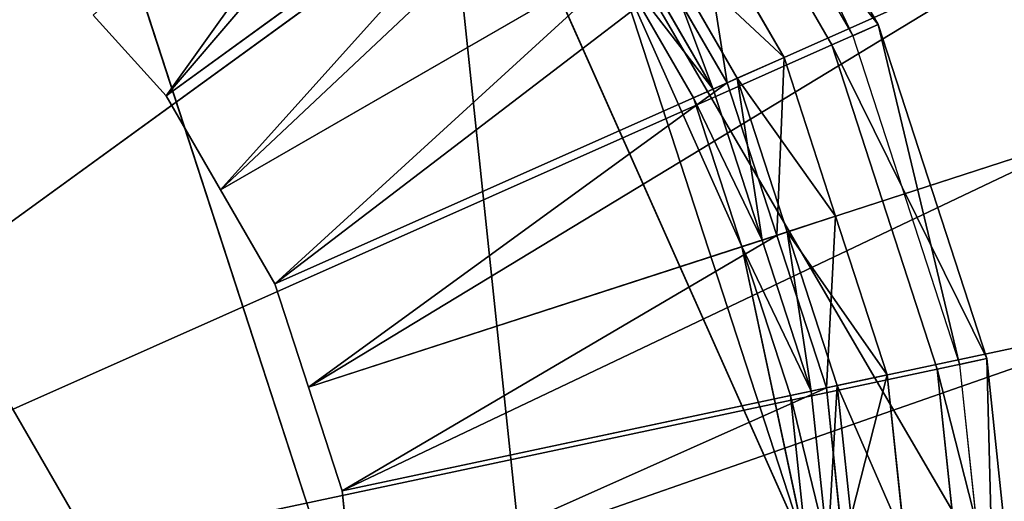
# Model space of a CAD drawing. Extents: x 0 to 31, y 0 to 21.2.
# Tile 558 of 574: x 26.378 to 27.538, y 16.094 to 16.661. Entities that reach past the tile are written whole.
import ezdxf

# ---------------------------------------------------------------- set-up
doc = ezdxf.new("R2010")
doc.units = 0
doc.header["$MEASUREMENT"] = 0
doc.layers.get('0').update_dxf_attribs({"color": 13, "linetype": 'CONTINUOUS'})
for name, color, linetype in [('CAST_IRON', 250, 'CONTINUOUS'), ('GALVANIZED_METAL', 252, 'CONTINUOUS'), ('STAINLESS_STEEL', 252, 'CONTINUOUS')]:
    doc.layers.add(name, color=color, linetype=linetype)

# ---------------------------------------------------------------- blocks, each defined once
blk = doc.blocks.new('NGM5058UC_TRADECAD_DXF')
at = {"layer": 'CAST_IRON', "color": 0}
for p, q in [((11.8699, 6.03405, 0.92545), (11.6628, 6.39275, 0.92545)), ((11.8699, 6.03405, 0.92545), (11.6628, 6.39275, 0.92545)), ((11.6363, 6.37355, 0.92545), (11.84, 6.02065, 0.92545)), ((11.6144, 6.35765, 1.06005), (10.0596, 5.22805, 1.06005)), ((11.6144, 6.35765, 1.06005), (10.0596, 5.22805, 1.06005)), ((11.6144, 6.35765, 1.06005), (11.8153, 6.00975, 1.06005)), ((11.6144, 6.35765, 1.06005), (11.8153, 6.00975, 1.06005)), ((11.8699, 6.03405, 0.92545), (11.8153, 6.00975, 1.06005)), ((11.8699, 6.03405, 0.92545), (11.8153, 6.00975, 1.06005)), ((11.84, 6.02065, 0.92545), (11.8699, 6.03405, 0.92545)), ((11.84, 6.02065, 0.92545), (11.8699, 6.03405, 0.92545)), ((11.9979, 5.64005, 0.92545), (11.8699, 6.03405, 0.92545)), ((11.9979, 5.64005, 0.92545), (11.8699, 6.03405, 0.92545)), ((11.84, 6.02065, 0.92545), (11.9659, 5.63325, 0.92545)), ((11.8153, 6.00975, 1.06005), (10.0596, 5.22805, 1.06005)), ((11.8153, 6.00975, 1.06005), (10.0596, 5.22805, 1.06005)), ((11.8153, 6.00975, 1.06005), (11.9395, 5.62755, 1.06005)), ((11.8153, 6.00975, 1.06005), (11.9395, 5.62755, 1.06005)), ((11.9979, 5.64005, 0.92545), (11.9395, 5.62755, 1.06005)), ((11.9979, 5.64005, 0.92545), (11.9395, 5.62755, 1.06005)), ((11.9659, 5.63325, 0.92545), (11.9979, 5.64005, 0.92545)), ((11.9659, 5.63325, 0.92545), (11.9979, 5.64005, 0.92545)), ((12.0412, 5.22805, 0.92545), (11.9979, 5.64005, 0.92545)), ((12.0412, 5.22805, 0.92545), (11.9979, 5.64005, 0.92545)), ((11.9395, 5.62755, 1.06005), (10.0596, 5.22805, 1.06005)), ((11.9395, 5.62755, 1.06005), (10.0596, 5.22805, 1.06005)), ((11.9395, 5.62755, 1.06005), (11.9815, 5.22805, 1.06005)), ((11.9395, 5.62755, 1.06005), (11.9815, 5.22805, 1.06005)), ((11.9659, 5.63325, 0.92545), (12.0085, 5.22805, 0.92545))]:
    blk.add_line(p, q, dxfattribs=at)
at = {"layer": 'STAINLESS_STEEL', "color": 0}
for p, q in [((11.5603, 4.35185, 0.92485), (10.754, 6.83335, 0.92485)), ((11.5603, 4.35185, 0.92485), (10.754, 6.83335, 0.92485)), ((11.8286, 6.52915, 0.17945), (11.0314, 5.94985, 0.17945)), ((11.8286, 6.52915, 0.17945), (11.0314, 5.94985, 0.17945)), ((11.7859, 5.41305, 0.92485), (11.3446, 6.40425, 0.92485)), ((11.7859, 5.41305, 0.92485), (11.3446, 6.40425, 0.92485)), ((11.9441, 6.32895, 0.17945), (11.0954, 5.83895, 0.17945)), ((11.9441, 6.32895, 0.17945), (11.0954, 5.83895, 0.17945)), ((11.0314, 5.94985, 0.31285), (11.5031, 6.29265, 0.33075)), ((11.0314, 5.94985, 0.31285), (11.5031, 6.29265, 0.33075)), ((11.7591, 5.99505, 0.38625), (11.6608, 6.16535, 0.38625)), ((11.7591, 5.99505, 0.38625), (11.6608, 6.16535, 0.38625)), ((11.7041, 5.97055, 0.69075), (11.6089, 6.13545, 0.69075)), ((11.7041, 5.97055, 0.69075), (11.6089, 6.13545, 0.69075)), ((11.0954, 5.83895, 0.31285), (11.5976, 6.12895, 0.33075)), ((11.0954, 5.83895, 0.31285), (11.5976, 6.12895, 0.33075)), ((12.0597, 6.12885, 0.17945), (11.1595, 5.72805, 0.17945)), ((12.0597, 6.12885, 0.17945), (11.1595, 5.72805, 0.17945)), ((11.6921, 5.96515, 0.33075), (11.5976, 6.12895, 0.33075)), ((11.6921, 5.96515, 0.33075), (11.5976, 6.12895, 0.33075)), ((11.5819, 6.11985, 0.75865), (11.6755, 5.95775, 0.75865)), ((11.5819, 6.11985, 0.69075), (11.6755, 5.95775, 0.69075)), ((11.5819, 6.11985, 0.75865), (11.6755, 5.95775, 0.75865)), ((11.5819, 6.11985, 0.69075), (11.6755, 5.95775, 0.69075)), ((11.7096, 5.77205, 0.92485), (11.5603, 6.10735, 0.92485)), ((11.5603, 6.10735, 0.92485), (11.6526, 5.94755, 0.92485)), ((11.7096, 5.77205, 0.92485), (11.5603, 6.10735, 0.92485)), ((11.5603, 6.10735, 0.92485), (11.6526, 5.94755, 0.92485)), ((11.0314, 5.94985, 0.17945), (10.9457, 6.04505, 0.17945)), ((11.0314, 5.94985, 0.17945), (10.9457, 6.04505, 0.17945)), ((11.0314, 5.94985, 0.31285), (10.9457, 6.04505, 0.31285)), ((11.0314, 5.94985, 0.31285), (10.9457, 6.04505, 0.31285)), ((11.7591, 5.99505, 0.38625), (11.6921, 5.96515, 0.33075)), ((11.7591, 5.99505, 0.38625), (11.6921, 5.96515, 0.33075)), ((11.7041, 5.97055, 0.69075), (11.7591, 5.99505, 0.38625)), ((11.7041, 5.97055, 0.69075), (11.7591, 5.99505, 0.38625)), ((11.8199, 5.80795, 0.38625), (11.7591, 5.99505, 0.38625)), ((11.8199, 5.80795, 0.38625), (11.7591, 5.99505, 0.38625)), ((11.1595, 5.72805, 0.31285), (11.6921, 5.96515, 0.33075)), ((11.1595, 5.72805, 0.31285), (11.6921, 5.96515, 0.33075)), ((11.6755, 5.95775, 0.69075), (11.7041, 5.97055, 0.69075)), ((11.6755, 5.95775, 0.69075), (11.7041, 5.97055, 0.69075)), ((11.7506, 5.78535, 0.33075), (11.6921, 5.96515, 0.33075)), ((11.7506, 5.78535, 0.33075), (11.6921, 5.96515, 0.33075)), ((11.7629, 5.78945, 0.69075), (11.7041, 5.97055, 0.69075)), ((11.7629, 5.78945, 0.69075), (11.7041, 5.97055, 0.69075)), ((11.0954, 5.83895, 0.17945), (11.0314, 5.94985, 0.17945)), ((11.0314, 5.94985, 0.17945), (11.0314, 5.94985, 0.31285)), ((11.0314, 5.94985, 0.17945), (11.0314, 5.94985, 0.31285)), ((11.0954, 5.83895, 0.17945), (11.0314, 5.94985, 0.17945)), ((11.0954, 5.83895, 0.31285), (11.0314, 5.94985, 0.31285)), ((11.0954, 5.83895, 0.31285), (11.0314, 5.94985, 0.31285)), ((11.6526, 5.94755, 0.92485), (11.6755, 5.95775, 0.75865)), ((11.6526, 5.94755, 0.92485), (11.6755, 5.95775, 0.75865)), ((11.6755, 5.95775, 0.75865), (11.7333, 5.77975, 0.75865)), ((11.6755, 5.95775, 0.75865), (11.6755, 5.95775, 0.69075)), ((11.6755, 5.95775, 0.69075), (11.7333, 5.77975, 0.69075)), ((11.6755, 5.95775, 0.75865), (11.7333, 5.77975, 0.75865)), ((11.6755, 5.95775, 0.75865), (11.6755, 5.95775, 0.69075)), ((11.6755, 5.95775, 0.69075), (11.7333, 5.77975, 0.69075)), ((11.6526, 5.94755, 0.92485), (11.7096, 5.77205, 0.92485)), ((11.6526, 5.94755, 0.92485), (11.7096, 5.77205, 0.92485)), ((12.1311, 5.90905, 0.17945), (11.1991, 5.60625, 0.17945)), ((12.1311, 5.90905, 0.17945), (11.1991, 5.60625, 0.17945)), ((11.1595, 5.72805, 0.17945), (11.0954, 5.83895, 0.17945)), ((11.0954, 5.83895, 0.17945), (11.0954, 5.83895, 0.31285)), ((11.0954, 5.83895, 0.17945), (11.0954, 5.83895, 0.31285)), ((11.1595, 5.72805, 0.17945), (11.0954, 5.83895, 0.17945)), ((11.1595, 5.72805, 0.31285), (11.0954, 5.83895, 0.31285)), ((11.1595, 5.72805, 0.31285), (11.0954, 5.83895, 0.31285)), ((11.8199, 5.80795, 0.38625), (11.7506, 5.78535, 0.33075)), ((11.8199, 5.80795, 0.38625), (11.7506, 5.78535, 0.33075)), ((11.7629, 5.78945, 0.69075), (11.8199, 5.80795, 0.38625)), ((11.7629, 5.78945, 0.69075), (11.8199, 5.80795, 0.38625)), ((11.8807, 5.62085, 0.38625), (11.8199, 5.80795, 0.38625)), ((11.8807, 5.62085, 0.38625), (11.8199, 5.80795, 0.38625)), ((11.7333, 5.77975, 0.69075), (11.7629, 5.78945, 0.69075)), ((11.7333, 5.77975, 0.69075), (11.7629, 5.78945, 0.69075)), ((11.8218, 5.60835, 0.69075), (11.7629, 5.78945, 0.69075)), ((11.8218, 5.60835, 0.69075), (11.7629, 5.78945, 0.69075)), ((11.1991, 5.60625, 0.31285), (11.7506, 5.78535, 0.33075)), ((11.1991, 5.60625, 0.31285), (11.7506, 5.78535, 0.33075)), ((11.7096, 5.77205, 0.92485), (11.7333, 5.77975, 0.75865)), ((11.7096, 5.77205, 0.92485), (11.7333, 5.77975, 0.75865)), ((11.7333, 5.77975, 0.75865), (11.7911, 5.60185, 0.75865)), ((11.7333, 5.77975, 0.75865), (11.7333, 5.77975, 0.69075)), ((11.7333, 5.77975, 0.69075), (11.7911, 5.60185, 0.69075)), ((11.7333, 5.77975, 0.75865), (11.7911, 5.60185, 0.75865)), ((11.7333, 5.77975, 0.75865), (11.7333, 5.77975, 0.69075)), ((11.7333, 5.77975, 0.69075), (11.7911, 5.60185, 0.69075)), ((11.809, 5.60565, 0.33075), (11.7506, 5.78535, 0.33075)), ((11.809, 5.60565, 0.33075), (11.7506, 5.78535, 0.33075)), ((11.7859, 5.41305, 0.92485), (11.7096, 5.77205, 0.92485)), ((11.7096, 5.77205, 0.92485), (11.7666, 5.59665, 0.92485)), ((11.7859, 5.41305, 0.92485), (11.7096, 5.77205, 0.92485)), ((11.7096, 5.77205, 0.92485), (11.7666, 5.59665, 0.92485)), ((11.1991, 5.60625, 0.17945), (11.1595, 5.72805, 0.17945)), ((11.1595, 5.72805, 0.17945), (11.1595, 5.72805, 0.31285)), ((11.1595, 5.72805, 0.17945), (11.1595, 5.72805, 0.31285)), ((11.1991, 5.60625, 0.17945), (11.1595, 5.72805, 0.17945)), ((11.1991, 5.60625, 0.31285), (11.1595, 5.72805, 0.31285)), ((11.1991, 5.60625, 0.31285), (11.1595, 5.72805, 0.31285)), ((12.2025, 5.68925, 0.17945), (11.2386, 5.48435, 0.17945)), ((12.2025, 5.68925, 0.17945), (11.2386, 5.48435, 0.17945)), ((11.8807, 5.62085, 0.38625), (11.809, 5.60565, 0.33075)), ((11.8807, 5.62085, 0.38625), (11.809, 5.60565, 0.33075)), ((11.8218, 5.60835, 0.69075), (11.8807, 5.62085, 0.38625)), ((11.8218, 5.60835, 0.69075), (11.8807, 5.62085, 0.38625)), ((11.9013, 5.42525, 0.38625), (11.8807, 5.62085, 0.38625)), ((11.9013, 5.42525, 0.38625), (11.8807, 5.62085, 0.38625)), ((11.2386, 5.48435, 0.17945), (11.1991, 5.60625, 0.17945)), ((11.1991, 5.60625, 0.17945), (11.1991, 5.60625, 0.31285)), ((11.1991, 5.60625, 0.17945), (11.1991, 5.60625, 0.31285)), ((11.2386, 5.48435, 0.17945), (11.1991, 5.60625, 0.17945)), ((11.2386, 5.48435, 0.31285), (11.1991, 5.60625, 0.31285)), ((11.2386, 5.48435, 0.31285), (11.1991, 5.60625, 0.31285)), ((11.2386, 5.48435, 0.31285), (11.809, 5.60565, 0.33075)), ((11.2386, 5.48435, 0.31285), (11.809, 5.60565, 0.33075)), ((11.7666, 5.59665, 0.92485), (11.7911, 5.60185, 0.75865)), ((11.7666, 5.59665, 0.92485), (11.7911, 5.60185, 0.75865)), ((11.7911, 5.60185, 0.69075), (11.8218, 5.60835, 0.69075)), ((11.7911, 5.60185, 0.69075), (11.8218, 5.60835, 0.69075)), ((11.7911, 5.60185, 0.75865), (11.8107, 5.41575, 0.75865)), ((11.7911, 5.60185, 0.75865), (11.7911, 5.60185, 0.69075)), ((11.7911, 5.60185, 0.69075), (11.8107, 5.41575, 0.69075)), ((11.7911, 5.60185, 0.75865), (11.8107, 5.41575, 0.75865)), ((11.7911, 5.60185, 0.75865), (11.7911, 5.60185, 0.69075)), ((11.7911, 5.60185, 0.69075), (11.8107, 5.41575, 0.69075)), ((11.8287, 5.41765, 0.33075), (11.809, 5.60565, 0.33075)), ((11.8287, 5.41765, 0.33075), (11.809, 5.60565, 0.33075)), ((11.8417, 5.41895, 0.69075), (11.8218, 5.60835, 0.69075)), ((11.8417, 5.41895, 0.69075), (11.8218, 5.60835, 0.69075)), ((11.7666, 5.59665, 0.92485), (11.7859, 5.41305, 0.92485)), ((11.7666, 5.59665, 0.92485), (11.7859, 5.41305, 0.92485)), ((11.252, 5.35695, 0.17945), (11.2386, 5.48435, 0.17945)), ((11.2386, 5.48435, 0.17945), (11.2386, 5.48435, 0.31285)), ((11.2386, 5.48435, 0.17945), (11.2386, 5.48435, 0.31285)), ((11.252, 5.35695, 0.17945), (11.2386, 5.48435, 0.17945)), ((11.252, 5.35695, 0.31285), (11.2386, 5.48435, 0.31285)), ((11.252, 5.35695, 0.31285), (11.2386, 5.48435, 0.31285))]:
    blk.add_line(p, q, dxfattribs=at)
at = {"layer": 'CAST_IRON', "color": 0}
mesh = blk.add_polyface(dxfattribs=at)
corners = [(10.1441, 8.56815, -0.18725), (13.553, 2.72605, -0.18725), (10.144, 2.72625, -0.18725), (13.553, 8.58075, -0.18725)]
mesh.append_faces([[corners[k] for k in face] for face in [(0, 1, 2), (1, 0, 3)]], dxfattribs={"vtx0": -1, "color": 0})
mesh = blk.add_polyface(dxfattribs=at)
corners = [(11.0205, 6.89245, 1.06005), (10.0596, 5.22805, 1.06005), (10.6535, 7.05585, 1.06005)]
mesh.append_faces([[corners[k] for k in face] for face in [(0, 1, 2)]], dxfattribs={"color": 0})
mesh = blk.add_polyface(dxfattribs=at)
corners = [(11.3456, 6.65625, 1.06005), (10.0596, 5.22805, 1.06005), (11.0205, 6.89245, 1.06005)]
mesh.append_faces([[corners[k] for k in face] for face in [(0, 1, 2)]], dxfattribs={"color": 0})
mesh = blk.add_polyface(dxfattribs=at)
corners = [(11.6144, 6.35765, 1.06005), (10.0596, 5.22805, 1.06005), (11.3456, 6.65625, 1.06005)]
mesh.append_faces([[corners[k] for k in face] for face in [(0, 1, 2)]], dxfattribs={"color": 0})
mesh = blk.add_polyface(dxfattribs=at)
corners = [(11.6144, 6.35765, 1.06005), (11.8699, 6.03405, 0.92545), (11.8153, 6.00975, 1.06005), (11.6628, 6.39275, 0.92545)]
mesh.append_faces([[corners[k] for k in face] for face in [(0, 1, 2), (1, 0, 3)]], dxfattribs={"vtx0": -1, "color": 0})
mesh = blk.add_polyface(dxfattribs=at)
corners = [(11.84, 6.02065, 0.92545), (11.6628, 6.39275, 0.92545), (11.6363, 6.37355, 0.92545), (11.8699, 6.03405, 0.92545)]
mesh.append_faces([[corners[k] for k in face] for face in [(0, 1, 2), (1, 0, 3)]], dxfattribs={"vtx0": -1, "color": 0})
mesh = blk.add_polyface(dxfattribs=at)
corners = [(11.8153, 6.00975, 1.06005), (10.0596, 5.22805, 1.06005), (11.6144, 6.35765, 1.06005)]
mesh.append_faces([[corners[k] for k in face] for face in [(0, 1, 2)]], dxfattribs={"color": 0})
mesh = blk.add_polyface(dxfattribs=at)
corners = [(11.8153, 6.00975, 1.06005), (11.9979, 5.64005, 0.92545), (11.9395, 5.62755, 1.06005), (11.8699, 6.03405, 0.92545)]
mesh.append_faces([[corners[k] for k in face] for face in [(0, 1, 2), (1, 0, 3)]], dxfattribs={"vtx0": -1, "color": 0})
mesh = blk.add_polyface(dxfattribs=at)
corners = [(11.9659, 5.63325, 0.92545), (11.8699, 6.03405, 0.92545), (11.84, 6.02065, 0.92545), (11.9979, 5.64005, 0.92545)]
mesh.append_faces([[corners[k] for k in face] for face in [(0, 1, 2), (1, 0, 3)]], dxfattribs={"vtx0": -1, "color": 0})
mesh = blk.add_polyface(dxfattribs=at)
corners = [(11.9395, 5.62755, 1.06005), (10.0596, 5.22805, 1.06005), (11.8153, 6.00975, 1.06005)]
mesh.append_faces([[corners[k] for k in face] for face in [(0, 1, 2)]], dxfattribs={"color": 0})
mesh = blk.add_polyface(dxfattribs=at)
corners = [(11.9395, 5.62755, 1.06005), (12.0412, 5.22805, 0.92545), (11.9815, 5.22805, 1.06005), (11.9979, 5.64005, 0.92545)]
mesh.append_faces([[corners[k] for k in face] for face in [(0, 1, 2), (1, 0, 3)]], dxfattribs={"vtx0": -1, "color": 0})
mesh = blk.add_polyface(dxfattribs=at)
corners = [(12.0085, 5.22805, 0.92545), (11.9979, 5.64005, 0.92545), (11.9659, 5.63325, 0.92545), (12.0412, 5.22805, 0.92545)]
mesh.append_faces([[corners[k] for k in face] for face in [(0, 1, 2), (1, 0, 3)]], dxfattribs={"vtx0": -1, "color": 0})
mesh = blk.add_polyface(dxfattribs=at)
corners = [(11.9815, 5.22805, 1.06005), (10.0596, 5.22805, 1.06005), (11.9395, 5.62755, 1.06005)]
mesh.append_faces([[corners[k] for k in face] for face in [(0, 1, 2)]], dxfattribs={"color": 0})
at = {"layer": 'GALVANIZED_METAL', "color": 0}
mesh = blk.add_polyface(dxfattribs=at)
corners = [(-14.2165, -9.41305, -1.89865), (14.216, 9.40775, -1.89865), (-14.3866, -9.24295, -1.89865), (14.386, 9.23775, -1.89865)]
mesh.append_faces([[corners[k] for k in face] for face in [(0, 1, 2), (1, 0, 3)]], dxfattribs={"vtx0": -1, "color": 0})
mesh = blk.add_polyface(dxfattribs=at)
corners = [(14.216, 9.40775, -1.89865), (-14.2165, 9.40775, -1.89865), (-14.3866, -9.24295, -1.89865)]
mesh.append_faces([[corners[k] for k in face] for face in [(0, 1, 2)]], dxfattribs={"color": 0})
mesh = blk.add_polyface(dxfattribs=at)
corners = [(14.386, 9.23775, -1.89865), (-14.2165, -9.41305, -1.89865), (14.2159, -9.41295, -1.89865)]
mesh.append_faces([[corners[k] for k in face] for face in [(0, 1, 2)]], dxfattribs={"color": 0})
at = {"layer": 'STAINLESS_STEEL', "color": 0}
mesh = blk.add_polyface(dxfattribs=at)
corners = [(10.04, 6.98515, 0.92485), (11.5603, 4.35185, 0.92485), (9.3259, 6.83335, 0.92485), (10.754, 6.83335, 0.92485)]
mesh.append_faces([[corners[k] for k in face] for face in [(0, 1, 2), (1, 0, 3)]], dxfattribs={"vtx0": -1, "color": 0})
mesh = blk.add_polyface(dxfattribs=at)
corners = [(9.3259, 6.83335, 0.92485), (11.3446, 4.05485, 0.92485), (8.7353, 6.40425, 0.92485), (11.5603, 4.35185, 0.92485)]
mesh.append_faces([[corners[k] for k in face] for face in [(0, 1, 2), (1, 0, 3)]], dxfattribs={"vtx0": -1, "color": 0})
mesh = blk.add_polyface(dxfattribs=at)
corners = [(11.3446, 6.40425, 0.92485), (11.5603, 4.35185, 0.92485), (10.754, 6.83335, 0.92485), (11.7859, 5.41305, 0.92485)]
mesh.append_faces([[corners[k] for k in face] for face in [(0, 1, 2), (1, 0, 3)]], dxfattribs={"vtx0": -1, "color": 0})
mesh = blk.add_polyface(dxfattribs=at)
corners = [(11.6739, 6.70085, 0.17945), (11.0314, 5.94985, 0.17945), (10.9457, 6.04505, 0.17945), (11.8286, 6.52915, 0.17945)]
mesh.append_faces([[corners[k] for k in face] for face in [(0, 1, 2), (1, 0, 3)]], dxfattribs={"vtx0": -1, "color": 0})
mesh = blk.add_polyface(dxfattribs=at)
corners = [(11.8286, 6.52915, 0.17945), (11.0954, 5.83895, 0.17945), (11.0314, 5.94985, 0.17945), (11.9441, 6.32895, 0.17945)]
mesh.append_faces([[corners[k] for k in face] for face in [(0, 1, 2), (1, 0, 3)]], dxfattribs={"vtx0": -1, "color": 0})
mesh = blk.add_polyface(dxfattribs=at)
corners = [(11.0314, 5.94985, 0.31285), (11.3766, 6.43315, 0.33075), (10.9457, 6.04505, 0.31285), (11.5031, 6.29265, 0.33075)]
mesh.append_faces([[corners[k] for k in face] for face in [(0, 1, 2), (1, 0, 3)]], dxfattribs={"vtx0": -1, "color": 0})
mesh = blk.add_polyface(dxfattribs=at)
corners = [(11.3446, 4.05485, 0.92485), (10.04, 3.47405, 0.92485), (8.7353, 6.40425, 0.92485), (10.754, 3.62585, 0.92485)]
mesh.append_faces([[corners[k] for k in face] for face in [(0, 1, 2), (1, 0, 3)]], dxfattribs={"vtx0": -1, "color": 0})
mesh = blk.add_polyface(dxfattribs=at)
corners = [(11.5603, 6.10735, 0.92485), (11.7859, 5.41305, 0.92485), (11.3446, 6.40425, 0.92485), (11.7096, 5.77205, 0.92485)]
mesh.append_faces([[corners[k] for k in face] for face in [(0, 1, 2), (1, 0, 3)]], dxfattribs={"vtx0": -1, "color": 0})
mesh = blk.add_polyface(dxfattribs=at)
corners = [(11.9441, 6.32895, 0.17945), (11.1595, 5.72805, 0.17945), (11.0954, 5.83895, 0.17945), (12.0597, 6.12885, 0.17945)]
mesh.append_faces([[corners[k] for k in face] for face in [(0, 1, 2), (1, 0, 3)]], dxfattribs={"vtx0": -1, "color": 0})
mesh = blk.add_polyface(dxfattribs=at)
corners = [(11.0954, 5.83895, 0.31285), (11.5031, 6.29265, 0.33075), (11.0314, 5.94985, 0.31285), (11.5976, 6.12895, 0.33075)]
mesh.append_faces([[corners[k] for k in face] for face in [(0, 1, 2), (1, 0, 3)]], dxfattribs={"vtx0": -1, "color": 0})
mesh = blk.add_polyface(dxfattribs=at)
corners = [(11.6921, 5.96515, 0.33075), (11.6608, 6.16535, 0.38625), (11.5976, 6.12895, 0.33075), (11.7591, 5.99505, 0.38625)]
mesh.append_faces([[corners[k] for k in face] for face in [(0, 1, 2), (1, 0, 3)]], dxfattribs={"vtx0": -1, "color": 0})
mesh = blk.add_polyface(dxfattribs=at)
corners = [(11.6089, 6.13545, 0.69075), (11.7591, 5.99505, 0.38625), (11.7041, 5.97055, 0.69075), (11.6608, 6.16535, 0.38625)]
mesh.append_faces([[corners[k] for k in face] for face in [(0, 1, 2), (1, 0, 3)]], dxfattribs={"vtx0": -1, "color": 0})
mesh = blk.add_polyface(dxfattribs=at)
corners = [(11.6089, 6.13545, 0.69075), (11.6755, 5.95775, 0.69075), (11.5819, 6.11985, 0.69075), (11.7041, 5.97055, 0.69075)]
mesh.append_faces([[corners[k] for k in face] for face in [(0, 1, 2), (1, 0, 3)]], dxfattribs={"vtx0": -1, "color": 0})
mesh = blk.add_polyface(dxfattribs=at)
corners = [(11.1595, 5.72805, 0.31285), (11.5976, 6.12895, 0.33075), (11.0954, 5.83895, 0.31285), (11.6921, 5.96515, 0.33075)]
mesh.append_faces([[corners[k] for k in face] for face in [(0, 1, 2), (1, 0, 3)]], dxfattribs={"vtx0": -1, "color": 0})
mesh = blk.add_polyface(dxfattribs=at)
corners = [(12.0597, 6.12885, 0.17945), (11.1991, 5.60625, 0.17945), (11.1595, 5.72805, 0.17945), (12.1311, 5.90905, 0.17945)]
mesh.append_faces([[corners[k] for k in face] for face in [(0, 1, 2), (1, 0, 3)]], dxfattribs={"vtx0": -1, "color": 0})
mesh = blk.add_polyface(dxfattribs=at)
corners = [(11.5603, 6.10735, 0.92485), (11.6755, 5.95775, 0.75865), (11.6526, 5.94755, 0.92485), (11.5819, 6.11985, 0.75865)]
mesh.append_faces([[corners[k] for k in face] for face in [(0, 1, 2), (1, 0, 3)]], dxfattribs={"vtx0": -1, "color": 0})
mesh = blk.add_polyface(dxfattribs=at)
corners = [(11.5819, 6.11985, 0.75865), (11.6755, 5.95775, 0.69075), (11.6755, 5.95775, 0.75865), (11.5819, 6.11985, 0.69075)]
mesh.append_faces([[corners[k] for k in face] for face in [(0, 1, 2), (1, 0, 3)]], dxfattribs={"vtx0": -1, "color": 0})
mesh = blk.add_polyface(dxfattribs=at)
corners = [(11.7096, 5.77205, 0.92485), (11.5603, 6.10735, 0.92485), (11.6526, 5.94755, 0.92485)]
mesh.append_faces([[corners[k] for k in face] for face in [(0, 1, 2)]], dxfattribs={"color": 0})
mesh = blk.add_polyface(dxfattribs=at)
corners = [(10.9457, 6.04505, 0.31285), (11.0314, 5.94985, 0.17945), (11.0314, 5.94985, 0.31285), (10.9457, 6.04505, 0.17945)]
mesh.append_faces([[corners[k] for k in face] for face in [(0, 1, 2), (1, 0, 3)]], dxfattribs={"vtx0": -1, "color": 0})
mesh = blk.add_polyface(dxfattribs=at)
corners = [(11.7506, 5.78535, 0.33075), (11.7591, 5.99505, 0.38625), (11.6921, 5.96515, 0.33075), (11.8199, 5.80795, 0.38625)]
mesh.append_faces([[corners[k] for k in face] for face in [(0, 1, 2), (1, 0, 3)]], dxfattribs={"vtx0": -1, "color": 0})
mesh = blk.add_polyface(dxfattribs=at)
corners = [(11.7041, 5.97055, 0.69075), (11.8199, 5.80795, 0.38625), (11.7629, 5.78945, 0.69075), (11.7591, 5.99505, 0.38625)]
mesh.append_faces([[corners[k] for k in face] for face in [(0, 1, 2), (1, 0, 3)]], dxfattribs={"vtx0": -1, "color": 0})
mesh = blk.add_polyface(dxfattribs=at)
corners = [(11.1991, 5.60625, 0.31285), (11.6921, 5.96515, 0.33075), (11.1595, 5.72805, 0.31285), (11.7506, 5.78535, 0.33075)]
mesh.append_faces([[corners[k] for k in face] for face in [(0, 1, 2), (1, 0, 3)]], dxfattribs={"vtx0": -1, "color": 0})
mesh = blk.add_polyface(dxfattribs=at)
corners = [(11.7041, 5.97055, 0.69075), (11.7333, 5.77975, 0.69075), (11.6755, 5.95775, 0.69075), (11.7629, 5.78945, 0.69075)]
mesh.append_faces([[corners[k] for k in face] for face in [(0, 1, 2), (1, 0, 3)]], dxfattribs={"vtx0": -1, "color": 0})
mesh = blk.add_polyface(dxfattribs=at)
corners = [(11.0314, 5.94985, 0.31285), (11.0954, 5.83895, 0.17945), (11.0954, 5.83895, 0.31285), (11.0314, 5.94985, 0.17945)]
mesh.append_faces([[corners[k] for k in face] for face in [(0, 1, 2), (1, 0, 3)]], dxfattribs={"vtx0": -1, "color": 0})
mesh = blk.add_polyface(dxfattribs=at)
corners = [(11.6526, 5.94755, 0.92485), (11.7333, 5.77975, 0.75865), (11.7096, 5.77205, 0.92485), (11.6755, 5.95775, 0.75865)]
mesh.append_faces([[corners[k] for k in face] for face in [(0, 1, 2), (1, 0, 3)]], dxfattribs={"vtx0": -1, "color": 0})
mesh = blk.add_polyface(dxfattribs=at)
corners = [(11.6755, 5.95775, 0.75865), (11.7333, 5.77975, 0.69075), (11.7333, 5.77975, 0.75865), (11.6755, 5.95775, 0.69075)]
mesh.append_faces([[corners[k] for k in face] for face in [(0, 1, 2), (1, 0, 3)]], dxfattribs={"vtx0": -1, "color": 0})
mesh = blk.add_polyface(dxfattribs=at)
corners = [(12.1311, 5.90905, 0.17945), (11.2386, 5.48435, 0.17945), (11.1991, 5.60625, 0.17945), (12.2025, 5.68925, 0.17945)]
mesh.append_faces([[corners[k] for k in face] for face in [(0, 1, 2), (1, 0, 3)]], dxfattribs={"vtx0": -1, "color": 0})
mesh = blk.add_polyface(dxfattribs=at)
corners = [(11.0954, 5.83895, 0.31285), (11.1595, 5.72805, 0.17945), (11.1595, 5.72805, 0.31285), (11.0954, 5.83895, 0.17945)]
mesh.append_faces([[corners[k] for k in face] for face in [(0, 1, 2), (1, 0, 3)]], dxfattribs={"vtx0": -1, "color": 0})
mesh = blk.add_polyface(dxfattribs=at)
corners = [(11.809, 5.60565, 0.33075), (11.8199, 5.80795, 0.38625), (11.7506, 5.78535, 0.33075), (11.8807, 5.62085, 0.38625)]
mesh.append_faces([[corners[k] for k in face] for face in [(0, 1, 2), (1, 0, 3)]], dxfattribs={"vtx0": -1, "color": 0})
mesh = blk.add_polyface(dxfattribs=at)
corners = [(11.7629, 5.78945, 0.69075), (11.8807, 5.62085, 0.38625), (11.8218, 5.60835, 0.69075), (11.8199, 5.80795, 0.38625)]
mesh.append_faces([[corners[k] for k in face] for face in [(0, 1, 2), (1, 0, 3)]], dxfattribs={"vtx0": -1, "color": 0})
mesh = blk.add_polyface(dxfattribs=at)
corners = [(11.7629, 5.78945, 0.69075), (11.7911, 5.60185, 0.69075), (11.7333, 5.77975, 0.69075), (11.8218, 5.60835, 0.69075)]
mesh.append_faces([[corners[k] for k in face] for face in [(0, 1, 2), (1, 0, 3)]], dxfattribs={"vtx0": -1, "color": 0})
mesh = blk.add_polyface(dxfattribs=at)
corners = [(11.2386, 5.48435, 0.31285), (11.7506, 5.78535, 0.33075), (11.1991, 5.60625, 0.31285), (11.809, 5.60565, 0.33075)]
mesh.append_faces([[corners[k] for k in face] for face in [(0, 1, 2), (1, 0, 3)]], dxfattribs={"vtx0": -1, "color": 0})
mesh = blk.add_polyface(dxfattribs=at)
corners = [(11.7096, 5.77205, 0.92485), (11.7911, 5.60185, 0.75865), (11.7666, 5.59665, 0.92485), (11.7333, 5.77975, 0.75865)]
mesh.append_faces([[corners[k] for k in face] for face in [(0, 1, 2), (1, 0, 3)]], dxfattribs={"vtx0": -1, "color": 0})
mesh = blk.add_polyface(dxfattribs=at)
corners = [(11.7333, 5.77975, 0.75865), (11.7911, 5.60185, 0.69075), (11.7911, 5.60185, 0.75865), (11.7333, 5.77975, 0.69075)]
mesh.append_faces([[corners[k] for k in face] for face in [(0, 1, 2), (1, 0, 3)]], dxfattribs={"vtx0": -1, "color": 0})
mesh = blk.add_polyface(dxfattribs=at)
corners = [(11.7859, 5.41305, 0.92485), (11.7096, 5.77205, 0.92485), (11.7666, 5.59665, 0.92485)]
mesh.append_faces([[corners[k] for k in face] for face in [(0, 1, 2)]], dxfattribs={"color": 0})
mesh = blk.add_polyface(dxfattribs=at)
corners = [(11.1595, 5.72805, 0.31285), (11.1991, 5.60625, 0.17945), (11.1991, 5.60625, 0.31285), (11.1595, 5.72805, 0.17945)]
mesh.append_faces([[corners[k] for k in face] for face in [(0, 1, 2), (1, 0, 3)]], dxfattribs={"vtx0": -1, "color": 0})
mesh = blk.add_polyface(dxfattribs=at)
corners = [(12.2025, 5.68925, 0.17945), (11.252, 5.35695, 0.17945), (11.2386, 5.48435, 0.17945), (12.2267, 5.45945, 0.17945)]
mesh.append_faces([[corners[k] for k in face] for face in [(0, 1, 2), (1, 0, 3)]], dxfattribs={"vtx0": -1, "color": 0})
mesh = blk.add_polyface(dxfattribs=at)
corners = [(11.8287, 5.41765, 0.33075), (11.8807, 5.62085, 0.38625), (11.809, 5.60565, 0.33075), (11.9013, 5.42525, 0.38625)]
mesh.append_faces([[corners[k] for k in face] for face in [(0, 1, 2), (1, 0, 3)]], dxfattribs={"vtx0": -1, "color": 0})
mesh = blk.add_polyface(dxfattribs=at)
corners = [(11.8218, 5.60835, 0.69075), (11.9013, 5.42525, 0.38625), (11.8417, 5.41895, 0.69075), (11.8807, 5.62085, 0.38625)]
mesh.append_faces([[corners[k] for k in face] for face in [(0, 1, 2), (1, 0, 3)]], dxfattribs={"vtx0": -1, "color": 0})
mesh = blk.add_polyface(dxfattribs=at)
corners = [(11.1991, 5.60625, 0.31285), (11.2386, 5.48435, 0.17945), (11.2386, 5.48435, 0.31285), (11.1991, 5.60625, 0.17945)]
mesh.append_faces([[corners[k] for k in face] for face in [(0, 1, 2), (1, 0, 3)]], dxfattribs={"vtx0": -1, "color": 0})
mesh = blk.add_polyface(dxfattribs=at)
corners = [(11.252, 5.35695, 0.31285), (11.809, 5.60565, 0.33075), (11.2386, 5.48435, 0.31285), (11.8287, 5.41765, 0.33075)]
mesh.append_faces([[corners[k] for k in face] for face in [(0, 1, 2), (1, 0, 3)]], dxfattribs={"vtx0": -1, "color": 0})
mesh = blk.add_polyface(dxfattribs=at)
corners = [(11.7666, 5.59665, 0.92485), (11.8107, 5.41575, 0.75865), (11.7859, 5.41305, 0.92485), (11.7911, 5.60185, 0.75865)]
mesh.append_faces([[corners[k] for k in face] for face in [(0, 1, 2), (1, 0, 3)]], dxfattribs={"vtx0": -1, "color": 0})
mesh = blk.add_polyface(dxfattribs=at)
corners = [(11.8218, 5.60835, 0.69075), (11.8107, 5.41575, 0.69075), (11.7911, 5.60185, 0.69075), (11.8417, 5.41895, 0.69075)]
mesh.append_faces([[corners[k] for k in face] for face in [(0, 1, 2), (1, 0, 3)]], dxfattribs={"vtx0": -1, "color": 0})
mesh = blk.add_polyface(dxfattribs=at)
corners = [(11.7911, 5.60185, 0.75865), (11.8107, 5.41575, 0.69075), (11.8107, 5.41575, 0.75865), (11.7911, 5.60185, 0.69075)]
mesh.append_faces([[corners[k] for k in face] for face in [(0, 1, 2), (1, 0, 3)]], dxfattribs={"vtx0": -1, "color": 0})
mesh = blk.add_polyface(dxfattribs=at)
corners = [(11.2386, 5.48435, 0.31285), (11.252, 5.35695, 0.17945), (11.252, 5.35695, 0.31285), (11.2386, 5.48435, 0.17945)]
mesh.append_faces([[corners[k] for k in face] for face in [(0, 1, 2), (1, 0, 3)]], dxfattribs={"vtx0": -1, "color": 0})
blk = doc.blocks.new('NGM5058UC_TRADECAD_DWG')
at = {"color": 0}
blk.add_blockref('NGM5058UC_TRADECAD_DXF', (15.5194, 10.62185, 1.89865), dxfattribs=at)

msp = doc.modelspace()

# ---------------------------------------------------------------- block references
at = {"color": 0}
msp.add_blockref('NGM5058UC_TRADECAD_DWG', (0, 0), dxfattribs=at)

doc.saveas('drawing.dxf')
